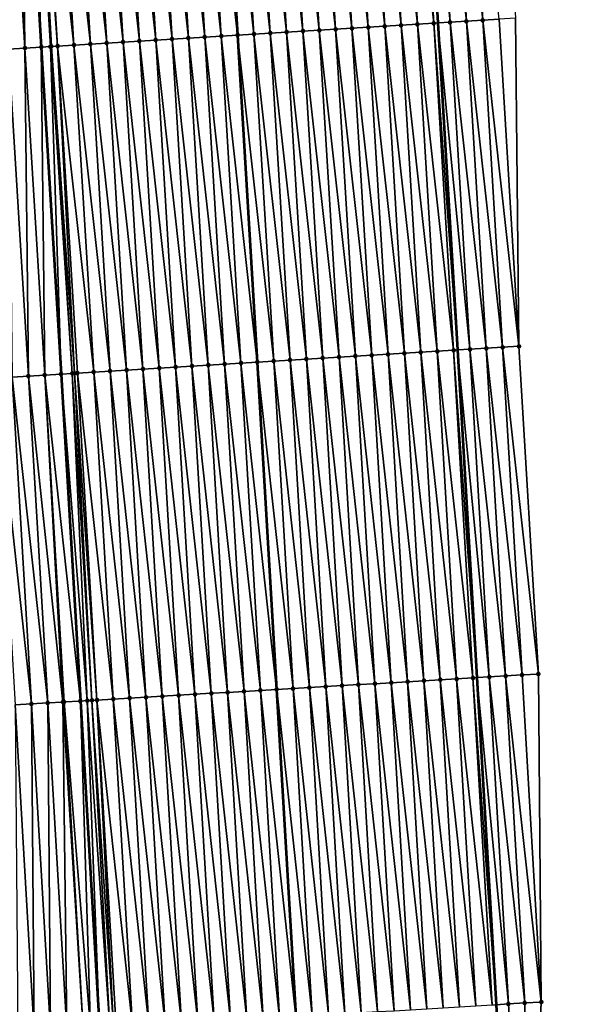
# Model space of a CAD drawing. Header units: feet. Extents: x 2010743 to 2022806, y 818705 to 837694.
# Tile 453 of 531: x 2011400 to 2011434, y 834694 to 834754. Entities that reach past the tile are written whole.
import ezdxf

# ---------------------------------------------------------------- set-up
doc = ezdxf.new("R2010")
doc.units = ezdxf.units.FT
doc.header["$MEASUREMENT"] = 0
for name, color, linetype, lineweight in [('EP_Travel Lane', 172, 'Continuous', 53), ('Road Shots', 141, 'Continuous', 100), ('STRIPING', 60, 'Continuous', 53)]:
    doc.layers.add(name, color=color, linetype=linetype, lineweight=lineweight)
doc.layers.add('I-77-MM17-21_NB-Surface-Border', color=7, linetype='Continuous')
doc.layers.add('I-77-MM17-21_NB-Surface-TIN', color=7, linetype='Continuous')

msp = doc.modelspace()

# ---------------------------------------------------------------- linework, layer by layer
at = {"layer": 'EP_Travel Lane'}
msp.add_polyline3d([(2011413.972, 834933.254, 310.525), (2011415.376, 834913.306, 310.196), (2011416.733, 834893.274, 309.84), (2011418.055, 834873.321, 309.459), (2011419.377, 834853.368, 309.1), (2011420.656, 834833.319, 308.758), (2011421.901, 834813.361, 308.376), (2011423.146, 834793.403, 308.033), (2011424.37, 834773.403, 307.657), (2011425.579, 834753.443, 307.312), (2011426.787, 834733.482, 306.968), (2011427.973, 834713.477, 306.613), (2011429.143, 834693.515, 306.255), (2011430.313, 834673.552, 305.89), (2011431.473, 834653.565, 305.565)], dxfattribs=at)
at = {"layer": 'I-77-MM17-21_NB-Surface-Border', "color": 3, "linetype": 'Continuous', "lineweight": -3}
msp.add_polyline3d([(2011417.113, 834913.429, 310.133), (2011418.473, 834893.391, 309.778), (2011420.799, 834873.506, 309.356), (2011423.126, 834853.62, 308.964), (2011425.405, 834833.618, 308.573), (2011426.65, 834813.661, 308.196), (2011427.895, 834793.703, 307.843), (2011429.12, 834773.694, 307.478), (2011430.328, 834753.734, 307.123), (2011430.539, 834733.712, 306.821), (2011431.725, 834713.7, 306.461), (2011431.897, 834693.678, 306.145), (2011431.07, 834673.597, 305.862), (2011434.225, 834653.725, 305.453)], dxfattribs=at)
at = {"layer": 'I-77-MM17-21_NB-Surface-TIN', "color": 128, "linetype": 'Continuous', "lineweight": -3}
for points in [[(2011421.345, 834753.184, 307.414), (2011420.136, 834773.145, 307.762), (2011419.138, 834773.084, 307.779)], [(2011422.343, 834753.245, 307.395), (2011421.135, 834773.206, 307.745), (2011420.136, 834773.145, 307.762)], [(2011421.345, 834753.184, 307.414), (2011422.343, 834753.245, 307.395), (2011420.136, 834773.145, 307.762)], [(2011423.341, 834753.306, 307.375), (2011422.133, 834773.266, 307.726), (2011421.135, 834773.206, 307.745)], [(2011422.343, 834753.245, 307.395), (2011423.341, 834753.306, 307.375), (2011421.135, 834773.206, 307.745)], [(2011424.34, 834753.367, 307.353), (2011423.131, 834773.327, 307.7), (2011422.133, 834773.266, 307.726)], [(2011423.341, 834753.306, 307.375), (2011424.34, 834753.367, 307.353), (2011422.133, 834773.266, 307.726)], [(2011425.338, 834753.428, 307.32), (2011424.129, 834773.388, 307.666), (2011423.131, 834773.327, 307.7)], [(2011424.34, 834753.367, 307.353), (2011425.338, 834753.428, 307.32), (2011423.131, 834773.327, 307.7)], [(2011424.129, 834773.388, 307.666), (2011425.579, 834753.443, 307.312), (2011424.37, 834773.403, 307.657)], [(2011425.338, 834753.428, 307.32), (2011425.579, 834753.443, 307.312), (2011424.129, 834773.388, 307.666)], [(2011426.336, 834753.489, 307.287), (2011425.127, 834773.449, 307.631), (2011424.37, 834773.403, 307.657)], [(2011426.336, 834753.489, 307.287), (2011424.37, 834773.403, 307.657), (2011425.579, 834753.443, 307.312)], [(2011427.334, 834753.55, 307.248), (2011426.125, 834773.511, 307.595), (2011425.127, 834773.449, 307.631)], [(2011426.336, 834753.489, 307.287), (2011427.334, 834753.55, 307.248), (2011425.127, 834773.449, 307.631)], [(2011428.332, 834753.611, 307.205), (2011427.123, 834773.572, 307.555), (2011426.125, 834773.511, 307.595)], [(2011427.334, 834753.55, 307.248), (2011428.332, 834753.611, 307.205), (2011426.125, 834773.511, 307.595)], [(2011428.332, 834753.611, 307.205), (2011429.33, 834753.672, 307.163), (2011427.123, 834773.572, 307.555)], [(2011411.364, 834752.576, 307.61), (2011410.155, 834772.537, 307.958), (2011409.157, 834772.476, 307.971)], [(2011412.362, 834752.637, 307.605), (2011411.153, 834772.597, 307.951), (2011410.155, 834772.537, 307.958)], [(2011411.364, 834752.576, 307.61), (2011412.362, 834752.637, 307.605), (2011410.155, 834772.537, 307.958)], [(2011411.153, 834772.597, 307.951), (2011413.355, 834752.698, 307.579), (2011412.147, 834772.658, 307.925)], [(2011412.362, 834752.637, 307.605), (2011413.355, 834752.698, 307.579), (2011411.153, 834772.597, 307.951)], [(2011413.36, 834752.698, 307.579), (2011412.147, 834772.658, 307.925), (2011413.355, 834752.698, 307.579)], [(2011413.36, 834752.698, 307.579), (2011412.151, 834772.658, 307.925), (2011412.147, 834772.658, 307.925)], [(2011414.358, 834752.759, 307.555), (2011413.149, 834772.719, 307.896), (2011412.151, 834772.658, 307.925)], [(2011413.36, 834752.698, 307.579), (2011414.358, 834752.759, 307.555), (2011412.151, 834772.658, 307.925)], [(2011415.356, 834752.82, 307.516), (2011414.148, 834772.78, 307.865), (2011413.149, 834772.719, 307.896)], [(2011414.358, 834752.759, 307.555), (2011415.356, 834752.82, 307.516), (2011413.149, 834772.719, 307.896)], [(2011416.354, 834752.881, 307.491), (2011415.146, 834772.841, 307.845), (2011414.148, 834772.78, 307.865)], [(2011415.356, 834752.82, 307.516), (2011416.354, 834752.881, 307.491), (2011414.148, 834772.78, 307.865)], [(2011417.352, 834752.942, 307.471), (2011416.144, 834772.902, 307.827), (2011415.146, 834772.841, 307.845)], [(2011416.354, 834752.881, 307.491), (2011417.352, 834752.942, 307.471), (2011415.146, 834772.841, 307.845)], [(2011418.351, 834753.002, 307.457), (2011417.142, 834772.963, 307.809), (2011416.144, 834772.902, 307.827)], [(2011417.352, 834752.942, 307.471), (2011418.351, 834753.002, 307.457), (2011416.144, 834772.902, 307.827)], [(2011419.349, 834753.063, 307.446), (2011418.14, 834773.023, 307.795), (2011417.142, 834772.963, 307.809)], [(2011418.351, 834753.002, 307.457), (2011419.349, 834753.063, 307.446), (2011417.142, 834772.963, 307.809)], [(2011420.347, 834753.124, 307.43), (2011419.138, 834773.084, 307.779), (2011418.14, 834773.023, 307.795)], [(2011419.349, 834753.063, 307.446), (2011420.347, 834753.124, 307.43), (2011418.14, 834773.023, 307.795)], [(2011420.347, 834753.124, 307.43), (2011421.345, 834753.184, 307.414), (2011419.138, 834773.084, 307.779)], [(2011400.384, 834751.909, 307.748), (2011400.174, 834771.93, 308.11), (2011399.175, 834771.869, 308.103)], [(2011400.725, 834771.963, 308.114), (2011400.174, 834771.93, 308.11), (2011401.382, 834751.969, 307.76)], [(2011400.384, 834751.909, 307.748), (2011401.382, 834751.969, 307.76), (2011400.174, 834771.93, 308.11)], [(2011401.998, 834752.007, 307.762), (2011400.905, 834771.974, 308.114), (2011400.725, 834771.963, 308.114)], [(2011401.934, 834752.003, 307.762), (2011400.725, 834771.963, 308.114), (2011401.382, 834751.969, 307.76)], [(2011401.934, 834752.003, 307.762), (2011401.998, 834752.007, 307.762), (2011400.725, 834771.963, 308.114)], [(2011402.38, 834752.03, 307.758), (2011401.172, 834771.99, 308.112), (2011400.905, 834771.974, 308.114)], [(2011401.998, 834752.007, 307.762), (2011402.38, 834752.03, 307.758), (2011400.905, 834771.974, 308.114)], [(2011403.378, 834752.091, 307.743), (2011402.17, 834772.051, 308.094), (2011401.172, 834771.99, 308.112)], [(2011402.38, 834752.03, 307.758), (2011403.378, 834752.091, 307.743), (2011401.172, 834771.99, 308.112)], [(2011404.376, 834752.151, 307.722), (2011403.168, 834772.112, 308.073), (2011402.17, 834772.051, 308.094)], [(2011403.378, 834752.091, 307.743), (2011404.376, 834752.151, 307.722), (2011402.17, 834772.051, 308.094)], [(2011405.375, 834752.212, 307.704), (2011404.166, 834772.173, 308.056), (2011403.168, 834772.112, 308.073)], [(2011404.376, 834752.151, 307.722), (2011405.375, 834752.212, 307.704), (2011403.168, 834772.112, 308.073)], [(2011406.373, 834752.273, 307.688), (2011405.164, 834772.233, 308.039), (2011404.166, 834772.173, 308.056)], [(2011405.375, 834752.212, 307.704), (2011406.373, 834752.273, 307.688), (2011404.166, 834772.173, 308.056)], [(2011407.371, 834752.334, 307.672), (2011406.162, 834772.294, 308.023), (2011405.164, 834772.233, 308.039)], [(2011406.373, 834752.273, 307.688), (2011407.371, 834752.334, 307.672), (2011405.164, 834772.233, 308.039)], [(2011408.369, 834752.394, 307.653), (2011407.161, 834772.355, 308.004), (2011406.162, 834772.294, 308.023)], [(2011407.371, 834752.334, 307.672), (2011408.369, 834752.394, 307.653), (2011406.162, 834772.294, 308.023)], [(2011409.367, 834752.455, 307.636), (2011408.159, 834772.416, 307.985), (2011407.161, 834772.355, 308.004)], [(2011408.369, 834752.394, 307.653), (2011409.367, 834752.455, 307.636), (2011407.161, 834772.355, 308.004)], [(2011410.365, 834752.516, 307.622), (2011409.157, 834772.476, 307.971), (2011408.159, 834772.416, 307.985)], [(2011409.367, 834752.455, 307.636), (2011410.365, 834752.516, 307.622), (2011408.159, 834772.416, 307.985)], [(2011410.365, 834752.516, 307.622), (2011411.364, 834752.576, 307.61), (2011409.157, 834772.476, 307.971)], [(2011399.386, 834751.849, 307.727), (2011400.384, 834751.909, 307.748), (2011399.175, 834771.869, 308.103)], [(2011424.55, 834733.346, 307.032), (2011423.341, 834753.306, 307.375), (2011422.343, 834753.245, 307.395)], [(2011425.548, 834733.406, 307.01), (2011424.34, 834753.367, 307.353), (2011423.341, 834753.306, 307.375)], [(2011424.55, 834733.346, 307.032), (2011425.548, 834733.406, 307.01), (2011423.341, 834753.306, 307.375)], [(2011426.546, 834733.467, 306.979), (2011425.338, 834753.428, 307.32), (2011424.34, 834753.367, 307.353)], [(2011425.548, 834733.406, 307.01), (2011426.546, 834733.467, 306.979), (2011424.34, 834753.367, 307.353)], [(2011425.338, 834753.428, 307.32), (2011426.787, 834733.482, 306.968), (2011425.579, 834753.443, 307.312)], [(2011426.546, 834733.467, 306.979), (2011426.787, 834733.482, 306.968), (2011425.338, 834753.428, 307.32)], [(2011427.544, 834733.529, 306.936), (2011426.336, 834753.489, 307.287), (2011425.579, 834753.443, 307.312)], [(2011427.544, 834733.529, 306.936), (2011425.579, 834753.443, 307.312), (2011426.787, 834733.482, 306.968)], [(2011428.542, 834733.59, 306.904), (2011427.334, 834753.55, 307.248), (2011426.336, 834753.489, 307.287)], [(2011427.544, 834733.529, 306.936), (2011428.542, 834733.59, 306.904), (2011426.336, 834753.489, 307.287)], [(2011429.541, 834733.651, 306.864), (2011428.332, 834753.611, 307.205), (2011427.334, 834753.55, 307.248)], [(2011428.542, 834733.59, 306.904), (2011429.541, 834733.651, 306.864), (2011427.334, 834753.55, 307.248)], [(2011430.539, 834733.712, 306.821), (2011429.33, 834753.672, 307.163), (2011428.332, 834753.611, 307.205)], [(2011429.541, 834733.651, 306.864), (2011430.539, 834733.712, 306.821), (2011428.332, 834753.611, 307.205)], [(2011430.539, 834733.712, 306.821), (2011430.328, 834753.734, 307.123), (2011429.33, 834753.672, 307.163)], [(2011412.362, 834752.637, 307.605), (2011414.564, 834732.737, 307.223), (2011413.355, 834752.698, 307.579)], [(2011414.568, 834732.738, 307.223), (2011413.355, 834752.698, 307.579), (2011414.564, 834732.737, 307.223)], [(2011414.568, 834732.738, 307.223), (2011413.36, 834752.698, 307.579), (2011413.355, 834752.698, 307.579)], [(2011415.567, 834732.798, 307.202), (2011414.358, 834752.759, 307.555), (2011413.36, 834752.698, 307.579)], [(2011414.568, 834732.738, 307.223), (2011415.567, 834732.798, 307.202), (2011413.36, 834752.698, 307.579)], [(2011416.565, 834732.859, 307.172), (2011415.356, 834752.82, 307.516), (2011414.358, 834752.759, 307.555)], [(2011415.567, 834732.798, 307.202), (2011416.565, 834732.859, 307.172), (2011414.358, 834752.759, 307.555)], [(2011417.563, 834732.92, 307.152), (2011416.354, 834752.881, 307.491), (2011415.356, 834752.82, 307.516)], [(2011416.565, 834732.859, 307.172), (2011417.563, 834732.92, 307.152), (2011415.356, 834752.82, 307.516)], [(2011418.561, 834732.981, 307.134), (2011417.352, 834752.942, 307.471), (2011416.354, 834752.881, 307.491)], [(2011417.563, 834732.92, 307.152), (2011418.561, 834732.981, 307.134), (2011416.354, 834752.881, 307.491)], [(2011419.559, 834733.042, 307.114), (2011418.351, 834753.002, 307.457), (2011417.352, 834752.942, 307.471)], [(2011418.561, 834732.981, 307.134), (2011419.559, 834733.042, 307.114), (2011417.352, 834752.942, 307.471)], [(2011420.557, 834733.103, 307.098), (2011419.349, 834753.063, 307.446), (2011418.351, 834753.002, 307.457)], [(2011419.559, 834733.042, 307.114), (2011420.557, 834733.103, 307.098), (2011418.351, 834753.002, 307.457)], [(2011421.555, 834733.163, 307.085), (2011420.347, 834753.124, 307.43), (2011419.349, 834753.063, 307.446)], [(2011420.557, 834733.103, 307.098), (2011421.555, 834733.163, 307.085), (2011419.349, 834753.063, 307.446)], [(2011422.554, 834733.224, 307.072), (2011421.345, 834753.184, 307.414), (2011420.347, 834753.124, 307.43)], [(2011421.555, 834733.163, 307.085), (2011422.554, 834733.224, 307.072), (2011420.347, 834753.124, 307.43)], [(2011423.552, 834733.285, 307.055), (2011422.343, 834753.245, 307.395), (2011421.345, 834753.184, 307.414)], [(2011422.554, 834733.224, 307.072), (2011423.552, 834733.285, 307.055), (2011421.345, 834753.184, 307.414)], [(2011423.552, 834733.285, 307.055), (2011424.55, 834733.346, 307.032), (2011422.343, 834753.245, 307.395)], [(2011404.587, 834732.13, 307.379), (2011403.378, 834752.091, 307.743), (2011402.38, 834752.03, 307.758)], [(2011405.585, 834732.191, 307.359), (2011404.376, 834752.151, 307.722), (2011403.378, 834752.091, 307.743)], [(2011404.587, 834732.13, 307.379), (2011405.585, 834732.191, 307.359), (2011403.378, 834752.091, 307.743)], [(2011406.583, 834732.252, 307.343), (2011405.375, 834752.212, 307.704), (2011404.376, 834752.151, 307.722)], [(2011405.585, 834732.191, 307.359), (2011406.583, 834732.252, 307.343), (2011404.376, 834752.151, 307.722)], [(2011407.581, 834732.313, 307.327), (2011406.373, 834752.273, 307.688), (2011405.375, 834752.212, 307.704)], [(2011406.583, 834732.252, 307.343), (2011407.581, 834732.313, 307.327), (2011405.375, 834752.212, 307.704)], [(2011408.58, 834732.373, 307.311), (2011407.371, 834752.334, 307.672), (2011406.373, 834752.273, 307.688)], [(2011407.581, 834732.313, 307.327), (2011408.58, 834732.373, 307.311), (2011406.373, 834752.273, 307.688)], [(2011409.578, 834732.434, 307.293), (2011408.369, 834752.394, 307.653), (2011407.371, 834752.334, 307.672)], [(2011408.58, 834732.373, 307.311), (2011409.578, 834732.434, 307.293), (2011407.371, 834752.334, 307.672)], [(2011410.576, 834732.495, 307.277), (2011409.367, 834752.455, 307.636), (2011408.369, 834752.394, 307.653)], [(2011409.578, 834732.434, 307.293), (2011410.576, 834732.495, 307.277), (2011408.369, 834752.394, 307.653)], [(2011411.574, 834732.556, 307.262), (2011410.365, 834752.516, 307.622), (2011409.367, 834752.455, 307.636)], [(2011410.576, 834732.495, 307.277), (2011411.574, 834732.556, 307.262), (2011409.367, 834752.455, 307.636)], [(2011412.572, 834732.616, 307.251), (2011411.364, 834752.576, 307.61), (2011410.365, 834752.516, 307.622)], [(2011411.574, 834732.556, 307.262), (2011412.572, 834732.616, 307.251), (2011410.365, 834752.516, 307.622)], [(2011413.57, 834732.677, 307.247), (2011412.362, 834752.637, 307.605), (2011411.364, 834752.576, 307.61)], [(2011412.572, 834732.616, 307.251), (2011413.57, 834732.677, 307.247), (2011411.364, 834752.576, 307.61)], [(2011413.57, 834732.677, 307.247), (2011414.564, 834732.737, 307.223), (2011412.362, 834752.637, 307.605)], [(2011400.594, 834731.889, 307.37), (2011400.384, 834751.909, 307.748), (2011399.386, 834751.849, 307.727)], [(2011399.596, 834731.829, 307.355), (2011400.594, 834731.889, 307.37), (2011399.386, 834751.849, 307.727)], [(2011401.592, 834731.949, 307.389), (2011401.382, 834751.969, 307.76), (2011400.384, 834751.909, 307.748)], [(2011400.594, 834731.889, 307.37), (2011401.592, 834731.949, 307.389), (2011400.384, 834751.909, 307.748)], [(2011401.934, 834752.003, 307.762), (2011401.382, 834751.969, 307.76), (2011402.591, 834732.009, 307.394)], [(2011401.592, 834731.949, 307.389), (2011402.591, 834732.009, 307.394), (2011401.382, 834751.969, 307.76)], [(2011403.276, 834732.051, 307.398), (2011401.998, 834752.007, 307.762), (2011401.934, 834752.003, 307.762)], [(2011403.276, 834732.051, 307.398), (2011401.934, 834752.003, 307.762), (2011402.591, 834732.009, 307.394)], [(2011403.401, 834732.058, 307.397), (2011402.38, 834752.03, 307.758), (2011401.998, 834752.007, 307.762)], [(2011403.276, 834732.051, 307.398), (2011403.401, 834732.058, 307.397), (2011401.998, 834752.007, 307.762)], [(2011403.401, 834732.058, 307.397), (2011403.589, 834732.07, 307.396), (2011402.38, 834752.03, 307.758)], [(2011403.589, 834732.07, 307.396), (2011404.587, 834732.13, 307.379), (2011402.38, 834752.03, 307.758)], [(2011427.732, 834713.463, 306.622), (2011426.546, 834733.467, 306.979), (2011425.548, 834733.406, 307.01)], [(2011426.546, 834733.467, 306.979), (2011427.973, 834713.477, 306.613), (2011426.787, 834733.482, 306.968)], [(2011427.732, 834713.463, 306.622), (2011427.973, 834713.477, 306.613), (2011426.546, 834733.467, 306.979)], [(2011428.73, 834713.522, 306.583), (2011427.544, 834733.529, 306.936), (2011426.787, 834733.482, 306.968)], [(2011428.73, 834713.522, 306.583), (2011426.787, 834733.482, 306.968), (2011427.973, 834713.477, 306.613)], [(2011429.729, 834713.581, 306.545), (2011428.542, 834733.59, 306.904), (2011427.544, 834733.529, 306.936)], [(2011428.73, 834713.522, 306.583), (2011429.729, 834713.581, 306.545), (2011427.544, 834733.529, 306.936)], [(2011430.727, 834713.641, 306.504), (2011429.541, 834733.651, 306.864), (2011428.542, 834733.59, 306.904)], [(2011429.729, 834713.581, 306.545), (2011430.727, 834713.641, 306.504), (2011428.542, 834733.59, 306.904)], [(2011431.725, 834713.7, 306.461), (2011430.539, 834733.712, 306.821), (2011429.541, 834733.651, 306.864)], [(2011430.727, 834713.641, 306.504), (2011431.725, 834713.7, 306.461), (2011429.541, 834733.651, 306.864)], [(2011417.749, 834712.874, 306.833), (2011416.565, 834732.859, 307.172), (2011415.567, 834732.798, 307.202)], [(2011418.748, 834712.933, 306.812), (2011417.563, 834732.92, 307.152), (2011416.565, 834732.859, 307.172)], [(2011417.749, 834712.874, 306.833), (2011418.748, 834712.933, 306.812), (2011416.565, 834732.859, 307.172)], [(2011419.746, 834712.992, 306.793), (2011418.561, 834732.981, 307.134), (2011417.563, 834732.92, 307.152)], [(2011418.748, 834712.933, 306.812), (2011419.746, 834712.992, 306.793), (2011417.563, 834732.92, 307.152)], [(2011420.744, 834713.051, 306.773), (2011419.559, 834733.042, 307.114), (2011418.561, 834732.981, 307.134)], [(2011419.746, 834712.992, 306.793), (2011420.744, 834713.051, 306.773), (2011418.561, 834732.981, 307.134)], [(2011421.743, 834713.11, 306.753), (2011420.557, 834733.103, 307.098), (2011419.559, 834733.042, 307.114)], [(2011420.744, 834713.051, 306.773), (2011421.743, 834713.11, 306.753), (2011419.559, 834733.042, 307.114)], [(2011422.741, 834713.168, 306.736), (2011421.555, 834733.163, 307.085), (2011420.557, 834733.103, 307.098)], [(2011421.743, 834713.11, 306.753), (2011422.741, 834713.168, 306.736), (2011420.557, 834733.103, 307.098)], [(2011423.739, 834713.227, 306.72), (2011422.554, 834733.224, 307.072), (2011421.555, 834733.163, 307.085)], [(2011422.741, 834713.168, 306.736), (2011423.739, 834713.227, 306.72), (2011421.555, 834733.163, 307.085)], [(2011424.737, 834713.286, 306.703), (2011423.552, 834733.285, 307.055), (2011422.554, 834733.224, 307.072)], [(2011423.739, 834713.227, 306.72), (2011424.737, 834713.286, 306.703), (2011422.554, 834733.224, 307.072)], [(2011425.736, 834713.345, 306.682), (2011424.55, 834733.346, 307.032), (2011423.552, 834733.285, 307.055)], [(2011424.737, 834713.286, 306.703), (2011425.736, 834713.345, 306.682), (2011423.552, 834733.285, 307.055)], [(2011426.734, 834713.404, 306.658), (2011425.548, 834733.406, 307.01), (2011424.55, 834733.346, 307.032)], [(2011425.736, 834713.345, 306.682), (2011426.734, 834713.404, 306.658), (2011424.55, 834733.346, 307.032)], [(2011426.734, 834713.404, 306.658), (2011427.732, 834713.463, 306.622), (2011425.548, 834733.406, 307.01)], [(2011407.767, 834712.286, 306.996), (2011406.583, 834732.252, 307.343), (2011405.585, 834732.191, 307.359)], [(2011408.765, 834712.345, 306.981), (2011407.581, 834732.313, 307.327), (2011406.583, 834732.252, 307.343)], [(2011407.767, 834712.286, 306.996), (2011408.765, 834712.345, 306.981), (2011406.583, 834732.252, 307.343)], [(2011409.763, 834712.404, 306.968), (2011408.58, 834732.373, 307.311), (2011407.581, 834732.313, 307.327)], [(2011408.765, 834712.345, 306.981), (2011409.763, 834712.404, 306.968), (2011407.581, 834732.313, 307.327)], [(2011410.762, 834712.463, 306.95), (2011409.578, 834732.434, 307.293), (2011408.58, 834732.373, 307.311)], [(2011409.763, 834712.404, 306.968), (2011410.762, 834712.463, 306.95), (2011408.58, 834732.373, 307.311)], [(2011411.76, 834712.521, 306.934), (2011410.576, 834732.495, 307.277), (2011409.578, 834732.434, 307.293)], [(2011410.762, 834712.463, 306.95), (2011411.76, 834712.521, 306.934), (2011409.578, 834732.434, 307.293)], [(2011412.758, 834712.58, 306.919), (2011411.574, 834732.556, 307.262), (2011410.576, 834732.495, 307.277)], [(2011411.76, 834712.521, 306.934), (2011412.758, 834712.58, 306.919), (2011410.576, 834732.495, 307.277)], [(2011413.756, 834712.639, 306.909), (2011412.572, 834732.616, 307.251), (2011411.574, 834732.556, 307.262)], [(2011412.758, 834712.58, 306.919), (2011413.756, 834712.639, 306.909), (2011411.574, 834732.556, 307.262)], [(2011414.755, 834712.697, 306.902), (2011413.57, 834732.677, 307.247), (2011412.572, 834732.616, 307.251)], [(2011413.756, 834712.639, 306.909), (2011414.755, 834712.697, 306.902), (2011412.572, 834732.616, 307.251)], [(2011413.57, 834732.677, 307.247), (2011415.748, 834712.756, 306.885), (2011414.564, 834732.737, 307.223)], [(2011414.755, 834712.697, 306.902), (2011415.748, 834712.756, 306.885), (2011413.57, 834732.677, 307.247)], [(2011415.753, 834712.756, 306.885), (2011414.568, 834732.738, 307.223), (2011414.564, 834732.737, 307.223)], [(2011415.753, 834712.756, 306.885), (2011414.564, 834732.737, 307.223), (2011415.748, 834712.756, 306.885)], [(2011416.751, 834712.815, 306.862), (2011415.567, 834732.798, 307.202), (2011414.568, 834732.738, 307.223)], [(2011415.753, 834712.756, 306.885), (2011416.751, 834712.815, 306.862), (2011414.568, 834732.738, 307.223)], [(2011416.751, 834712.815, 306.862), (2011417.749, 834712.874, 306.833), (2011415.567, 834732.798, 307.202)], [(2011400.779, 834711.877, 307.001), (2011399.596, 834731.829, 307.355), (2011398.598, 834731.768, 307.344)], [(2011399.78, 834711.818, 306.988), (2011400.779, 834711.877, 307.001), (2011398.598, 834731.768, 307.344)], [(2011401.777, 834711.935, 307.016), (2011400.594, 834731.889, 307.37), (2011399.596, 834731.829, 307.355)], [(2011400.779, 834711.877, 307.001), (2011401.777, 834711.935, 307.016), (2011399.596, 834731.829, 307.355)], [(2011402.706, 834711.989, 307.034), (2011401.592, 834731.949, 307.389), (2011400.594, 834731.889, 307.37)], [(2011401.777, 834711.935, 307.016), (2011402.706, 834711.989, 307.034), (2011400.594, 834731.889, 307.37)], [(2011401.592, 834731.949, 307.389), (2011403.774, 834712.051, 307.047), (2011402.591, 834732.009, 307.394)], [(2011402.775, 834711.993, 307.036), (2011403.774, 834712.051, 307.047), (2011401.592, 834731.949, 307.389)], [(2011402.706, 834711.989, 307.034), (2011402.775, 834711.993, 307.036), (2011401.592, 834731.949, 307.389)], [(2011404.186, 834712.075, 307.048), (2011403.276, 834732.051, 307.398), (2011402.591, 834732.009, 307.394)], [(2011404.186, 834712.075, 307.048), (2011402.591, 834732.009, 307.394), (2011403.774, 834712.051, 307.047)], [(2011404.472, 834712.092, 307.047), (2011403.401, 834732.058, 307.397), (2011403.276, 834732.051, 307.398)], [(2011404.186, 834712.075, 307.048), (2011404.472, 834712.092, 307.047), (2011403.276, 834732.051, 307.398)], [(2011404.772, 834712.11, 307.045), (2011403.589, 834732.07, 307.396), (2011403.401, 834732.058, 307.397)], [(2011404.472, 834712.092, 307.047), (2011404.772, 834712.11, 307.045), (2011403.401, 834732.058, 307.397)], [(2011405.77, 834712.169, 307.029), (2011404.587, 834732.13, 307.379), (2011403.589, 834732.07, 307.396)], [(2011404.772, 834712.11, 307.045), (2011405.77, 834712.169, 307.029), (2011403.589, 834732.07, 307.396)], [(2011406.768, 834712.227, 307.012), (2011405.585, 834732.191, 307.359), (2011404.587, 834732.13, 307.379)], [(2011405.77, 834712.169, 307.029), (2011406.768, 834712.227, 307.012), (2011404.587, 834732.13, 307.379)], [(2011406.768, 834712.227, 307.012), (2011407.767, 834712.286, 306.996), (2011405.585, 834732.191, 307.359)], [(2011431.897, 834693.678, 306.145), (2011430.727, 834713.641, 306.504), (2011429.729, 834713.581, 306.545)], [(2011431.897, 834693.678, 306.145), (2011431.725, 834713.7, 306.461), (2011430.727, 834713.641, 306.504)], [(2011421.914, 834693.089, 306.397), (2011420.744, 834713.051, 306.773), (2011419.746, 834712.992, 306.793)], [(2011422.913, 834693.147, 306.384), (2011421.743, 834713.11, 306.753), (2011420.744, 834713.051, 306.773)], [(2011421.914, 834693.089, 306.397), (2011422.913, 834693.147, 306.384), (2011420.744, 834713.051, 306.773)], [(2011423.911, 834693.206, 306.37), (2011422.741, 834713.168, 306.736), (2011421.743, 834713.11, 306.753)], [(2011422.913, 834693.147, 306.384), (2011423.911, 834693.206, 306.37), (2011421.743, 834713.11, 306.753)], [(2011424.909, 834693.265, 306.355), (2011423.739, 834713.227, 306.72), (2011422.741, 834713.168, 306.736)], [(2011423.911, 834693.206, 306.37), (2011424.909, 834693.265, 306.355), (2011422.741, 834713.168, 306.736)], [(2011425.907, 834693.324, 306.339), (2011424.737, 834713.286, 306.703), (2011423.739, 834713.227, 306.72)], [(2011424.909, 834693.265, 306.355), (2011425.907, 834693.324, 306.339), (2011423.739, 834713.227, 306.72)], [(2011426.906, 834693.382, 306.322), (2011425.736, 834713.345, 306.682), (2011424.737, 834713.286, 306.703)], [(2011425.907, 834693.324, 306.339), (2011426.906, 834693.382, 306.322), (2011424.737, 834713.286, 306.703)], [(2011427.904, 834693.441, 306.3), (2011426.734, 834713.404, 306.658), (2011425.736, 834713.345, 306.682)], [(2011426.906, 834693.382, 306.322), (2011427.904, 834693.441, 306.3), (2011425.736, 834713.345, 306.682)], [(2011428.902, 834693.5, 306.265), (2011427.732, 834713.463, 306.622), (2011426.734, 834713.404, 306.658)], [(2011427.904, 834693.441, 306.3), (2011428.902, 834693.5, 306.265), (2011426.734, 834713.404, 306.658)], [(2011427.732, 834713.463, 306.622), (2011429.143, 834693.515, 306.255), (2011427.973, 834713.477, 306.613)], [(2011428.902, 834693.5, 306.265), (2011429.143, 834693.515, 306.255), (2011427.732, 834713.463, 306.622)], [(2011429.9, 834693.56, 306.225), (2011428.73, 834713.522, 306.583), (2011427.973, 834713.477, 306.613)], [(2011429.9, 834693.56, 306.225), (2011427.973, 834713.477, 306.613), (2011429.143, 834693.515, 306.255)], [(2011430.899, 834693.619, 306.186), (2011429.729, 834713.581, 306.545), (2011428.73, 834713.522, 306.583)], [(2011429.9, 834693.56, 306.225), (2011430.899, 834693.619, 306.186), (2011428.73, 834713.522, 306.583)], [(2011430.899, 834693.619, 306.186), (2011431.897, 834693.678, 306.145), (2011429.729, 834713.581, 306.545)], [(2011411.932, 834692.5, 306.578), (2011410.762, 834712.463, 306.95), (2011409.763, 834712.404, 306.968)], [(2011412.93, 834692.559, 306.561), (2011411.76, 834712.521, 306.934), (2011410.762, 834712.463, 306.95)], [(2011411.932, 834692.5, 306.578), (2011412.93, 834692.559, 306.561), (2011410.762, 834712.463, 306.95)], [(2011413.928, 834692.618, 306.546), (2011412.758, 834712.58, 306.919), (2011411.76, 834712.521, 306.934)], [(2011412.93, 834692.559, 306.561), (2011413.928, 834692.618, 306.546), (2011411.76, 834712.521, 306.934)], [(2011414.926, 834692.677, 306.536), (2011413.756, 834712.639, 306.909), (2011412.758, 834712.58, 306.919)], [(2011413.928, 834692.618, 306.546), (2011414.926, 834692.677, 306.536), (2011412.758, 834712.58, 306.919)], [(2011415.925, 834692.735, 306.524), (2011414.755, 834712.697, 306.902), (2011413.756, 834712.639, 306.909)], [(2011414.926, 834692.677, 306.536), (2011415.925, 834692.735, 306.524), (2011413.756, 834712.639, 306.909)], [(2011414.755, 834712.697, 306.902), (2011416.918, 834692.794, 306.504), (2011415.748, 834712.756, 306.885)], [(2011415.925, 834692.735, 306.524), (2011416.918, 834692.794, 306.504), (2011414.755, 834712.697, 306.902)], [(2011416.923, 834692.794, 306.504), (2011415.748, 834712.756, 306.885), (2011416.918, 834692.794, 306.504)], [(2011416.923, 834692.794, 306.504), (2011415.753, 834712.756, 306.885), (2011415.748, 834712.756, 306.885)], [(2011417.921, 834692.853, 306.484), (2011416.751, 834712.815, 306.862), (2011415.753, 834712.756, 306.885)], [(2011416.923, 834692.794, 306.504), (2011417.921, 834692.853, 306.484), (2011415.753, 834712.756, 306.885)], [(2011418.919, 834692.912, 306.456), (2011417.749, 834712.874, 306.833), (2011416.751, 834712.815, 306.862)], [(2011417.921, 834692.853, 306.484), (2011418.919, 834692.912, 306.456), (2011416.751, 834712.815, 306.862)], [(2011419.918, 834692.971, 306.432), (2011418.748, 834712.933, 306.812), (2011417.749, 834712.874, 306.833)], [(2011418.919, 834692.912, 306.456), (2011419.918, 834692.971, 306.432), (2011417.749, 834712.874, 306.833)], [(2011420.916, 834693.03, 306.412), (2011419.746, 834712.992, 306.793), (2011418.748, 834712.933, 306.812)], [(2011419.918, 834692.971, 306.432), (2011420.916, 834693.03, 306.412), (2011418.748, 834712.933, 306.812)], [(2011420.916, 834693.03, 306.412), (2011421.914, 834693.089, 306.397), (2011419.746, 834712.992, 306.793)], [(2011400.95, 834691.856, 306.623), (2011400.779, 834711.877, 307.001), (2011399.78, 834711.818, 306.988)], [(2011399.952, 834691.797, 306.612), (2011400.95, 834691.856, 306.623), (2011399.78, 834711.818, 306.988)], [(2011401.949, 834691.914, 306.636), (2011401.777, 834711.935, 307.016), (2011400.779, 834711.877, 307.001)], [(2011400.95, 834691.856, 306.623), (2011401.949, 834691.914, 306.636), (2011400.779, 834711.877, 307.001)], [(2011402.947, 834691.972, 306.653), (2011402.706, 834711.989, 307.034), (2011401.777, 834711.935, 307.016)], [(2011401.949, 834691.914, 306.636), (2011402.947, 834691.972, 306.653), (2011401.777, 834711.935, 307.016)], [(2011403.945, 834692.031, 306.67), (2011402.775, 834711.993, 307.036), (2011402.706, 834711.989, 307.034)], [(2011402.947, 834691.972, 306.653), (2011403.945, 834692.031, 306.67), (2011402.706, 834711.989, 307.034)], [(2011404.384, 834692.056, 306.675), (2011403.774, 834712.051, 307.047), (2011402.775, 834711.993, 307.036)], [(2011403.945, 834692.031, 306.67), (2011404.384, 834692.056, 306.675), (2011402.775, 834711.993, 307.036)], [(2011404.186, 834712.075, 307.048), (2011403.774, 834712.051, 307.047), (2011404.944, 834692.089, 306.679)], [(2011404.384, 834692.056, 306.675), (2011404.944, 834692.089, 306.679), (2011403.774, 834712.051, 307.047)], [(2011405.573, 834692.126, 306.681), (2011404.472, 834712.092, 307.047), (2011404.186, 834712.075, 307.048)], [(2011405.573, 834692.126, 306.681), (2011404.186, 834712.075, 307.048), (2011404.944, 834692.089, 306.679)], [(2011405.786, 834692.138, 306.681), (2011404.772, 834712.11, 307.045), (2011404.472, 834712.092, 307.047)], [(2011405.573, 834692.126, 306.681), (2011405.786, 834692.138, 306.681), (2011404.472, 834712.092, 307.047)], [(2011406.94, 834692.206, 306.664), (2011405.77, 834712.169, 307.029), (2011404.772, 834712.11, 307.045)], [(2011405.786, 834692.138, 306.681), (2011405.942, 834692.147, 306.68), (2011404.772, 834712.11, 307.045)], [(2011405.942, 834692.147, 306.68), (2011406.94, 834692.206, 306.664), (2011404.772, 834712.11, 307.045)], [(2011407.939, 834692.265, 306.646), (2011406.768, 834712.227, 307.012), (2011405.77, 834712.169, 307.029)], [(2011406.94, 834692.206, 306.664), (2011407.939, 834692.265, 306.646), (2011405.77, 834712.169, 307.029)], [(2011408.937, 834692.324, 306.628), (2011407.767, 834712.286, 306.996), (2011406.768, 834712.227, 307.012)], [(2011407.939, 834692.265, 306.646), (2011408.937, 834692.324, 306.628), (2011406.768, 834712.227, 307.012)], [(2011409.935, 834692.383, 306.611), (2011408.765, 834712.345, 306.981), (2011407.767, 834712.286, 306.996)], [(2011408.937, 834692.324, 306.628), (2011409.935, 834692.383, 306.611), (2011407.767, 834712.286, 306.996)], [(2011410.933, 834692.441, 306.595), (2011409.763, 834712.404, 306.968), (2011408.765, 834712.345, 306.981)], [(2011409.935, 834692.383, 306.611), (2011410.933, 834692.441, 306.595), (2011408.765, 834712.345, 306.981)], [(2011410.933, 834692.441, 306.595), (2011411.932, 834692.5, 306.578), (2011409.763, 834712.404, 306.968)], [(2011431.07, 834673.597, 305.862), (2011429.9, 834693.56, 306.225), (2011429.143, 834693.515, 306.255)], [(2011431.07, 834673.597, 305.862), (2011430.899, 834693.619, 306.186), (2011429.9, 834693.56, 306.225)], [(2011431.07, 834673.597, 305.862), (2011431.897, 834693.678, 306.145), (2011430.899, 834693.619, 306.186)]]:
    msp.add_3dface(points, dxfattribs=at)
at = {"layer": 'Road Shots', "lineweight": 100}
for p in [(2011423.341, 834753.306, 307.375), (2011424.34, 834753.367, 307.353), (2011425.338, 834753.428, 307.32), (2011426.336, 834753.489, 307.287), (2011427.334, 834753.55, 307.248), (2011428.332, 834753.611, 307.205), (2011413.36, 834752.698, 307.579), (2011414.358, 834752.759, 307.555), (2011415.356, 834752.82, 307.516), (2011416.354, 834752.881, 307.491), (2011417.352, 834752.942, 307.471), (2011418.351, 834753.002, 307.457), (2011419.349, 834753.063, 307.446), (2011420.347, 834753.124, 307.43), (2011421.345, 834753.184, 307.414), (2011422.343, 834753.245, 307.395), (2011403.378, 834752.091, 307.743), (2011404.376, 834752.151, 307.722), (2011405.375, 834752.212, 307.704), (2011406.373, 834752.273, 307.688), (2011407.371, 834752.334, 307.672), (2011408.369, 834752.394, 307.653), (2011409.367, 834752.455, 307.636), (2011410.365, 834752.516, 307.622), (2011411.364, 834752.576, 307.61), (2011412.362, 834752.637, 307.605), (2011400.384, 834751.909, 307.748), (2011401.382, 834751.969, 307.76), (2011401.934, 834752.003, 307.762), (2011401.998, 834752.007, 307.762), (2011402.38, 834752.03, 307.758), (2011426.546, 834733.467, 306.979), (2011427.544, 834733.529, 306.936), (2011428.542, 834733.59, 306.904), (2011429.541, 834733.651, 306.864), (2011430.539, 834733.712, 306.821), (2011416.565, 834732.859, 307.172), (2011417.563, 834732.92, 307.152), (2011418.561, 834732.981, 307.134), (2011419.559, 834733.042, 307.114), (2011420.557, 834733.103, 307.098), (2011421.555, 834733.163, 307.085), (2011422.554, 834733.224, 307.072), (2011423.552, 834733.285, 307.055), (2011424.55, 834733.346, 307.032), (2011425.548, 834733.406, 307.01), (2011406.583, 834732.252, 307.343), (2011407.581, 834732.313, 307.327), (2011408.58, 834732.373, 307.311), (2011409.578, 834732.434, 307.293), (2011410.576, 834732.495, 307.277), (2011411.574, 834732.556, 307.262), (2011412.572, 834732.616, 307.251), (2011413.57, 834732.677, 307.247), (2011414.568, 834732.738, 307.223), (2011415.567, 834732.798, 307.202), (2011400.594, 834731.889, 307.37), (2011401.592, 834731.949, 307.389), (2011402.591, 834732.009, 307.394), (2011403.276, 834732.051, 307.398), (2011403.401, 834732.058, 307.397), (2011403.589, 834732.07, 307.396), (2011404.587, 834732.13, 307.379), (2011405.585, 834732.191, 307.359), (2011430.727, 834713.641, 306.504), (2011431.725, 834713.7, 306.461), (2011420.744, 834713.051, 306.773), (2011421.743, 834713.11, 306.753), (2011422.741, 834713.168, 306.736), (2011423.739, 834713.227, 306.72), (2011424.737, 834713.286, 306.703), (2011425.736, 834713.345, 306.682), (2011426.734, 834713.404, 306.658), (2011427.732, 834713.463, 306.622), (2011428.73, 834713.522, 306.583), (2011429.729, 834713.581, 306.545), (2011410.762, 834712.463, 306.95), (2011411.76, 834712.521, 306.934), (2011412.758, 834712.58, 306.919), (2011413.756, 834712.639, 306.909), (2011414.755, 834712.697, 306.902), (2011415.753, 834712.756, 306.885), (2011416.751, 834712.815, 306.862), (2011417.749, 834712.874, 306.833), (2011418.748, 834712.933, 306.812), (2011419.746, 834712.992, 306.793), (2011400.779, 834711.877, 307.001), (2011401.777, 834711.935, 307.016), (2011402.706, 834711.989, 307.034), (2011402.775, 834711.993, 307.036), (2011403.774, 834712.051, 307.047), (2011404.186, 834712.075, 307.048), (2011404.472, 834712.092, 307.047), (2011404.772, 834712.11, 307.045), (2011405.77, 834712.169, 307.029), (2011406.768, 834712.227, 307.012), (2011407.767, 834712.286, 306.996), (2011408.765, 834712.345, 306.981), (2011409.763, 834712.404, 306.968), (2011429.9, 834693.56, 306.225), (2011430.899, 834693.619, 306.186), (2011431.897, 834693.678, 306.145)]:
    msp.add_point(p, dxfattribs=at)
at = {"layer": 'STRIPING'}
for points in [[(2011401.762, 834932.392, 310.748), (2011403.163, 834912.444, 310.41), (2011404.515, 834892.456, 310.07), (2011405.837, 834872.503, 309.706), (2011407.159, 834852.55, 309.339), (2011408.434, 834832.552, 308.978), (2011409.679, 834812.594, 308.607), (2011410.925, 834792.636, 308.274), (2011412.147, 834772.658, 307.925), (2011413.355, 834752.698, 307.579), (2011414.564, 834732.737, 307.223), (2011415.748, 834712.756, 306.885), (2011416.918, 834692.794, 306.504), (2011418.088, 834672.831, 306.137), (2011419.248, 834652.858, 305.782)], [(2011389.776, 834931.546, 310.938), (2011391.178, 834911.598, 310.599), (2011392.531, 834891.654, 310.263), (2011393.86, 834871.702, 309.904), (2011395.188, 834851.749, 309.535), (2011396.462, 834831.802, 309.179), (2011397.707, 834811.844, 308.808), (2011398.953, 834791.886, 308.469), (2011400.174, 834771.93, 308.11), (2011401.382, 834751.969, 307.76), (2011402.591, 834732.009, 307.394), (2011403.774, 834712.051, 307.047), (2011404.944, 834692.089, 306.679), (2011406.114, 834672.127, 306.309), (2011407.27, 834652.165, 305.964)]]:
    msp.add_polyline3d(points, dxfattribs=at)

doc.saveas('drawing.dxf')
